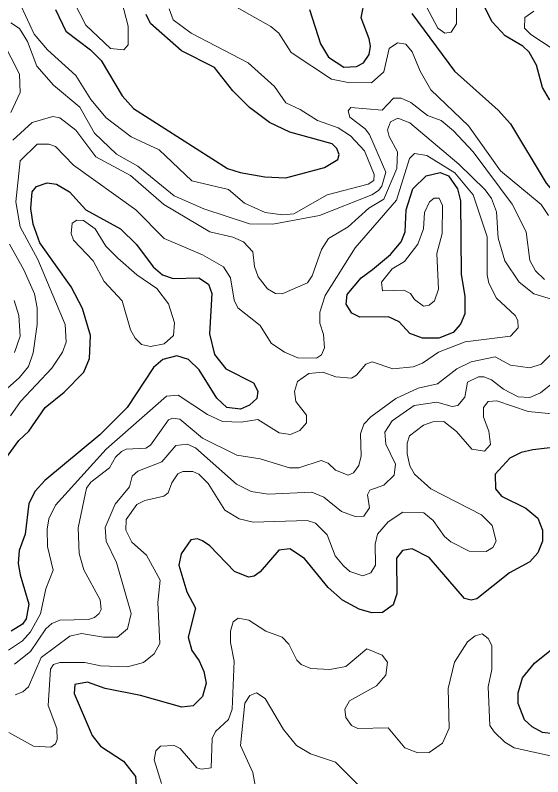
# Model space of a CAD drawing. Extents: x 577 to 602.9, y 7483.8 to 7511.6.
# Drawn here: x 586.775 to 587.677, y 7499.42 to 7500.722 of the extents above; entities that cross this region are included whole.
import ezdxf

# ---------------------------------------------------------------- set-up
doc = ezdxf.new("R2010")
doc.units = 0
doc.header["$LTSCALE"] = 0.032
doc.layers.add('1', color=7, linetype='Continuous', lineweight=25)
doc.layers.add('2', color=7, linetype='Continuous', lineweight=13)

msp = doc.modelspace()

# ---------------------------------------------------------------- linework, layer by layer
at = {"layer": '1'}
for points in [[(587.3105, 7500.6502), (587.3367, 7500.6335), (587.3582, 7500.6343), (587.3701, 7500.6407), (587.3797, 7500.655), (587.3821, 7500.6693), (587.3797, 7500.682), (587.3662, 7500.7178), (587.3725, 7500.7504)], [(587.4528, 7500.725), (587.526, 7500.6264), (587.6007, 7500.5596), (587.6214, 7500.5365), (587.6827, 7500.4347), (587.7009, 7500.4133), (587.7582, 7500.3727), (587.7813, 7500.36), (587.8043, 7500.3536), (587.8154, 7500.3552), (587.8242, 7500.3632), (587.8218, 7500.3886), (587.8091, 7500.4212), (587.79, 7500.4443), (587.7606, 7500.5071), (587.7288, 7500.55), (587.6882, 7500.5779), (587.6763, 7500.5985), (587.666, 7500.6367), (587.6532, 7500.659), (587.6429, 7500.6693), (587.6127, 7500.6868), (587.5904, 7500.7107), (587.5785, 7500.7345)], [(586.8437, 7500.7321), (586.8612, 7500.6948), (586.9034, 7500.6629), (586.9217, 7500.6447), (586.9575, 7500.5842), (586.9773, 7500.5628), (587.138, 7500.4602), (587.1594, 7500.453), (587.2016, 7500.4459), (587.2374, 7500.4443), (587.3034, 7500.4618), (587.3264, 7500.4753), (587.3288, 7500.484), (587.3248, 7500.4944), (587.3169, 7500.5023), (587.2445, 7500.5222), (587.2095, 7500.5389), (587.1753, 7500.5643), (587.1467, 7500.593), (587.1157, 7500.6327), (587.0592, 7500.6614), (587.006, 7500.7083), (586.9988, 7500.7234)], [(587.2779, 7500.7321), (587.297, 7500.6733), (587.3105, 7500.6502)], [(586.7412, 7499.9409), (586.7809, 7499.995), (586.7984, 7500.0109), (586.8262, 7500.0515), (586.8588, 7500.0777), (586.8922, 7500.1119), (586.9018, 7500.135), (586.9034, 7500.1747), (586.8899, 7500.2208), (586.8708, 7500.2574), (586.8171, 7500.333), (586.8056, 7500.3648), (586.8016, 7500.3918), (586.804, 7500.4204), (586.8111, 7500.4292), (586.8294, 7500.4355), (586.8453, 7500.4331), (586.8676, 7500.4204), (586.8954, 7500.3894), (586.9551, 7500.3568), (586.9821, 7500.3298), (587.0107, 7500.2916), (587.0266, 7500.2781), (587.0449, 7500.2717), (587.0887, 7500.2733), (587.1054, 7500.2622), (587.1109, 7500.2463), (587.1069, 7500.1771), (587.1157, 7500.1421), (587.1348, 7500.1175), (587.1825, 7500.0936), (587.1896, 7500.0793), (587.1881, 7500.0666), (587.1753, 7500.0554), (587.1602, 7500.0483), (587.1364, 7500.0515), (587.1197, 7500.0674), (587.0894, 7500.1159), (587.0712, 7500.1334), (587.0513, 7500.1397), (587.0274, 7500.1334), (587.0115, 7500.1198), (586.9662, 7500.0515), (586.9193, 7500.0045), (586.8255, 7499.9266), (586.8088, 7499.9083), (586.7984, 7499.8869), (586.7921, 7499.8344), (586.7817, 7499.8065), (586.7801, 7499.7843), (586.7833, 7499.7652), (586.7984, 7499.7151), (586.7936, 7499.6897), (586.7873, 7499.6809), (586.7682, 7499.669)], [(587.7725, 7499.9918), (587.6596, 7499.9791), (587.6397, 7499.9743), (587.6206, 7499.9648), (587.5952, 7499.937), (587.596, 7499.9123), (587.6063, 7499.8996), (587.6477, 7499.8789), (587.6683, 7499.8622), (587.6763, 7499.8415), (587.6763, 7499.8224), (587.6683, 7499.8026), (587.6548, 7499.7875), (587.6198, 7499.7684), (587.5642, 7499.7238), (587.5546, 7499.7215), (587.5427, 7499.7246), (587.4823, 7499.7946), (587.4536, 7499.8097), (587.4369, 7499.8065), (587.4266, 7499.7938), (587.4274, 7499.7326), (587.421, 7499.7135), (587.4027, 7499.7008), (587.3845, 7499.7), (587.363, 7499.7064), (587.3344, 7499.7215), (587.3097, 7499.7437), (587.2692, 7499.793), (587.2445, 7499.8097), (587.2254, 7499.8073), (587.1936, 7499.77), (587.1833, 7499.7628), (587.1737, 7499.7612), (587.1499, 7499.7708), (587.1077, 7499.8145), (587.095, 7499.8232), (587.0863, 7499.8264), (587.0751, 7499.8248), (587.0584, 7499.801), (587.0545, 7499.7819), (587.068, 7499.7358), (587.0831, 7499.7079), (587.0704, 7499.6586), (587.0767, 7499.6356), (587.0894, 7499.6181), (587.0974, 7499.5998), (587.1014, 7499.5799), (587.095, 7499.5569), (587.0791, 7499.541), (587.06, 7499.5386), (586.9893, 7499.5585), (586.9288, 7499.5704), (586.8986, 7499.5815), (586.8771, 7499.5775), (586.8755, 7499.5624), (586.9066, 7499.4901), (586.9209, 7499.4718), (586.9598, 7499.4463), (586.9805, 7499.4201), (586.9821, 7499.397)], [(587.7137, 7499.4909), (587.6763, 7499.4956), (587.6588, 7499.5052), (587.6453, 7499.5171), (587.6349, 7499.5449), (587.6349, 7499.5632), (587.6421, 7499.5887), (587.6628, 7499.6141), (587.72, 7499.6602)]]:
    msp.add_lwpolyline(points, dxfattribs=at)
msp.add_lwpolyline([(587.3855, 7500.2872), (587.4163, 7500.3131), (587.4346, 7500.3345), (587.4417, 7500.352), (587.4433, 7500.3894), (587.4544, 7500.4252), (587.4775, 7500.4475), (587.5014, 7500.453), (587.5157, 7500.4475), (587.5308, 7500.4252), (587.5363, 7500.4045), (587.5371, 7500.2789), (587.5435, 7500.2415), (587.5435, 7500.2113), (587.5363, 7500.1938), (587.5236, 7500.1795), (587.499, 7500.1699), (587.4711, 7500.1699), (587.4497, 7500.1779), (587.4314, 7500.1978), (587.4131, 7500.2065), (587.3638, 7500.2057), (587.3503, 7500.2129), (587.3407, 7500.228), (587.3423, 7500.2447), (587.3662, 7500.2733)], close=True, dxfattribs=at)
at = {"layer": '2'}
for points in [[(586.8755, 7500.7441), (586.8954, 7500.7051), (586.9376, 7500.6653), (586.9606, 7500.6629), (586.9678, 7500.6717), (586.9678, 7500.7035), (586.9431, 7500.8005)], [(587.4624, 7500.7663), (587.4974, 7500.7003), (587.5093, 7500.6916), (587.5204, 7500.6932), (587.5292, 7500.7075), (587.5292, 7500.7552)], [(587.126, 7500.752), (587.2119, 7500.7027), (587.2254, 7500.6916), (587.2469, 7500.6582), (587.3153, 7500.6129), (587.3439, 7500.6073), (587.3837, 7500.6065), (587.4051, 7500.6256), (587.4139, 7500.6653), (587.4282, 7500.6749), (587.4425, 7500.6725), (587.4536, 7500.6598), (587.4672, 7500.6264), (587.4854, 7500.5946), (587.5499, 7500.5333), (587.6047, 7500.4562), (587.6739, 7500.3982), (587.6866, 7500.3799)], [(586.7849, 7500.7377), (586.8072, 7500.69), (586.8302, 7500.6629)], [(586.8302, 7500.6629), (586.8787, 7500.6192), (586.9042, 7500.5779), (586.9304, 7500.5469), (586.9734, 7500.5143), (587.0211, 7500.492), (587.0767, 7500.4387), (587.1395, 7500.4244), (587.1666, 7500.4005), (587.2024, 7500.3846), (587.2316, 7500.3809), (587.2512, 7500.3825), (587.3081, 7500.4149), (587.3784, 7500.4334), (587.3879, 7500.4397), (587.3884, 7500.4498), (587.3717, 7500.4904), (587.3479, 7500.5158), (587.3272, 7500.5294), (587.2914, 7500.5421), (587.262, 7500.5612), (587.2374, 7500.5723), (587.2183, 7500.6001), (587.1729, 7500.6407), (587.0759, 7500.6916), (587.0449, 7500.7146), (587.0378, 7500.7329)], [(587.7693, 7500.6152), (587.6564, 7500.6892), (587.6453, 7500.7003), (587.6461, 7500.7186), (587.6612, 7500.7289)], [(586.7674, 7500.7091), (586.7825, 7500.6995), (586.796, 7500.6773), (586.8119, 7500.6351), (586.8406, 7500.6025), (586.8851, 7500.5651), (586.9105, 7500.5206), (586.9479, 7500.4848), (586.9845, 7500.4642), (587.0465, 7500.4133), (587.0974, 7500.391), (587.1753, 7500.3656), (587.2151, 7500.3648), (587.2949, 7500.3798), (587.3845, 7500.4148), (587.3961, 7500.4223), (587.4014, 7500.4297), (587.4083, 7500.4535), (587.3805, 7500.5182), (587.3733, 7500.5278), (587.3471, 7500.5476), (587.3439, 7500.5588), (587.3487, 7500.5643), (587.402, 7500.5596), (587.4218, 7500.5803), (587.4346, 7500.5803), (587.4513, 7500.5731), (587.4799, 7500.5508), (587.5029, 7500.5421), (587.5244, 7500.5246), (587.5578, 7500.4888)], [(586.7674, 7500.5556), (586.7833, 7500.5898), (586.7825, 7500.6216), (586.7539, 7500.6773)], [(587.7439, 7500.2208), (587.6612, 7500.2455), (587.6365, 7500.2654), (587.6119, 7500.3019), (587.6007, 7500.3409), (587.5976, 7500.3862), (587.5888, 7500.4085), (587.5785, 7500.4236), (587.5332, 7500.4673), (587.4497, 7500.5381), (587.429, 7500.5461), (587.4163, 7500.5397), (587.4115, 7500.5262), (587.4139, 7500.515), (587.4282, 7500.4888), (587.4274, 7500.4602), (587.4049, 7500.4077), (587.3794, 7500.3923), (587.3439, 7500.36), (587.3105, 7500.3401), (587.2986, 7500.3218), (587.2827, 7500.2765), (587.2747, 7500.2646), (587.231, 7500.2455), (587.2199, 7500.2463), (587.2063, 7500.2542), (587.1904, 7500.2749), (587.1841, 7500.2924), (587.1809, 7500.3178), (587.165, 7500.3345), (587.1467, 7500.3425), (587.1077, 7500.352), (587.029, 7500.3982), (586.9718, 7500.4483), (586.9129, 7500.4801), (586.8787, 7500.5254), (586.8509, 7500.5469), (586.839, 7500.5492), (586.804, 7500.5389), (586.7706, 7500.5087)], [(586.7634, 7499.6364), (586.7873, 7499.6523), (586.8008, 7499.6674), (586.8183, 7499.6984), (586.827, 7499.7413), (586.8398, 7499.7731), (586.8302, 7499.8137), (586.8294, 7499.8431), (586.8326, 7499.8606), (586.8437, 7499.8845), (586.9304, 7499.9799), (587.0338, 7500.0705), (587.0537, 7500.0721), (587.1038, 7500.0395), (587.1292, 7500.0276), (587.161, 7500.026), (587.1896, 7500.0308), (587.2262, 7500.0077), (587.2453, 7500.0053), (587.2612, 7500.0117), (587.2731, 7500.0252), (587.2731, 7500.0379), (587.2548, 7500.0618), (587.2525, 7500.0785), (587.2572, 7500.096), (587.2771, 7500.1095), (587.301, 7500.1119), (587.3232, 7500.1039), (587.3495, 7500.1016), (587.3582, 7500.1063), (587.3741, 7500.1254), (587.3853, 7500.1294), (587.4202, 7500.1175), (587.4552, 7500.1206), (587.4711, 7500.127), (587.4982, 7500.1461), (587.5443, 7500.1636), (587.6214, 7500.1731), (587.6349, 7500.1874), (587.6341, 7500.2002), (587.6294, 7500.2089), (587.5976, 7500.2383), (587.5848, 7500.2638), (587.5817, 7500.2781), (587.5817, 7500.3433), (587.5578, 7500.4149), (587.5266, 7500.4529), (587.4783, 7500.4824), (587.4576, 7500.4856), (587.4489, 7500.4769), (587.4266, 7500.4061), (587.3558, 7500.3242), (587.3049, 7500.2431), (587.2954, 7500.2145), (587.2954, 7500.1954), (587.3018, 7500.1763), (587.3034, 7500.1532), (587.2986, 7500.1413), (587.2898, 7500.1357), (587.258, 7500.1365), (587.235, 7500.1461), (587.2127, 7500.1612), (587.1936, 7500.1914), (587.1554, 7500.2216), (587.1491, 7500.2351), (587.1427, 7500.2733), (587.1308, 7500.2916), (587.095, 7500.3123), (587.0298, 7500.3401), (586.9813, 7500.3894), (586.8748, 7500.4657), (586.8437, 7500.4976), (586.8326, 7500.5015), (586.8127, 7500.5015), (586.7833, 7500.4729), (586.7761, 7500.4029), (586.7833, 7500.36), (586.8135, 7500.3043), (586.8604, 7500.193), (586.862, 7500.1628), (586.8557, 7500.1461), (586.8374, 7500.1183), (586.7841, 7500.0618), (586.7666, 7500.0371)], [(587.5578, 7500.4888), (587.6246, 7500.399), (587.6485, 7500.352), (587.6548, 7500.3027), (587.6644, 7500.2852), (587.6795, 7500.2701)], [(586.765, 7500.3306), (586.7897, 7500.2868), (586.808, 7500.2455), (586.8127, 7500.2216), (586.8127, 7500.193), (586.8056, 7500.1445), (586.7976, 7500.1214)], [(586.7738, 7500.1453), (586.7833, 7500.1731), (586.7809, 7500.2089), (586.773, 7500.2344)], [(587.4258, 7500.0666), (587.464, 7500.0841), (587.4966, 7500.092), (587.53, 7500.1175), (587.5546, 7500.1294), (587.5952, 7500.1381), (587.6214, 7500.1238), (587.6548, 7500.119), (587.6739, 7500.1254), (587.7089, 7500.1604)], [(586.7976, 7500.1214), (586.7825, 7500.1024), (586.7348, 7500.061)], [(587.6962, 7500.0952), (587.6731, 7500.0761), (587.6548, 7500.0682), (587.6349, 7500.0697), (587.6095, 7500.0825), (587.5888, 7500.0984), (587.5761, 7500.1039), (587.5666, 7500.1039), (587.5483, 7500.0944), (587.5435, 7500.069), (587.5316, 7500.0546), (587.522, 7500.053), (587.4958, 7500.0602), (587.4568, 7500.0546), (587.4194, 7500.0284), (587.4067, 7500.0093), (587.4083, 7499.9886), (587.425, 7499.9544), (587.4226, 7499.9354), (587.4051, 7499.9187), (587.3813, 7499.9099), (587.3773, 7499.902), (587.3805, 7499.8797), (587.3709, 7499.8654), (587.3558, 7499.8646), (587.3328, 7499.8733), (587.3026, 7499.898), (587.2819, 7499.9067), (587.2071, 7499.9028), (587.1785, 7499.9075), (587.1531, 7499.9203), (587.0831, 7499.9823), (587.0688, 7499.9886), (587.0497, 7499.9863), (587.0258, 7499.9584), (586.9845, 7499.9425), (586.9749, 7499.9338), (586.9702, 7499.9155), (586.9455, 7499.8861), (586.9288, 7499.8463), (586.9304, 7499.8224), (586.9479, 7499.7859), (586.9734, 7499.6992), (586.967, 7499.673), (586.9495, 7499.6586), (586.9256, 7499.6586), (586.8883, 7499.665), (586.8684, 7499.6602), (586.8191, 7499.6237), (586.7976, 7499.5736), (586.7881, 7499.5648), (586.7746, 7499.56)], [(586.7738, 7499.6125), (586.8008, 7499.634), (586.827, 7499.673), (586.8374, 7499.6817), (586.8509, 7499.6873), (586.9002, 7499.6889), (586.9105, 7499.692), (586.9185, 7499.6992), (586.9217, 7499.7056), (586.9201, 7499.7223), (586.8922, 7499.7739), (586.8843, 7499.8018), (586.8827, 7499.8455), (586.897, 7499.9131), (586.9042, 7499.9234), (586.936, 7499.9481), (586.9463, 7499.9664), (586.9567, 7499.9759), (586.9646, 7499.9799), (586.998, 7499.9815), (587.006, 7499.9871), (587.037, 7500.03), (587.0441, 7500.0332), (587.0561, 7500.0316), (587.095, 7499.999), (587.1539, 7499.9696), (587.1936, 7499.9632), (587.2437, 7499.9481), (587.2596, 7499.9481), (587.2978, 7499.9608), (587.3097, 7499.956), (587.3224, 7499.9441), (587.3439, 7499.9354), (587.3534, 7499.9393), (587.3622, 7499.9521), (587.3662, 7499.9688), (587.3654, 7500.0061), (587.3709, 7500.0228), (587.3829, 7500.0356), (587.4258, 7500.0666)], [(587.693, 7500.0403), (587.6516, 7500.0443), (587.5984, 7500.0626), (587.5833, 7500.0618), (587.5753, 7500.0515), (587.5753, 7500.0348), (587.5848, 7500.0109), (587.5872, 7499.9878), (587.5769, 7499.9767), (587.5554, 7499.9799), (587.5292, 7500.0101), (587.5077, 7500.0276), (587.4886, 7500.0268), (587.4727, 7500.0212), (587.4489, 7500.003), (587.4449, 7499.9902), (587.4449, 7499.9719), (587.4497, 7499.9513), (587.4576, 7499.937), (587.4854, 7499.9123), (587.5721, 7499.8678), (587.5904, 7499.8495), (587.5968, 7499.8224), (587.5912, 7499.8121), (587.5801, 7499.805), (587.5507, 7499.8058), (587.5196, 7499.8217), (587.5085, 7499.8304), (587.4894, 7499.8582), (587.4735, 7499.871), (587.4377, 7499.8725), (587.4123, 7499.8558), (587.394, 7499.8344), (587.39, 7499.8177), (587.3908, 7499.7819), (587.3829, 7499.7684)], [(587.3829, 7499.7684), (587.3694, 7499.7636), (587.3471, 7499.7708), (587.336, 7499.7803), (587.3216, 7499.7978), (587.3081, 7499.8336), (587.2882, 7499.8535), (587.2739, 7499.8582), (587.1817, 7499.8551), (587.1578, 7499.8606), (587.1332, 7499.8757), (587.1046, 7499.9211), (587.0887, 7499.937), (587.0783, 7499.9417), (587.0616, 7499.9417), (587.0529, 7499.9377), (587.0425, 7499.9226), (587.0362, 7499.9051), (587.029, 7499.8996), (586.9964, 7499.8924), (586.9829, 7499.8853), (586.9646, 7499.8598), (586.9638, 7499.8415), (586.9741, 7499.8209), (586.9996, 7499.7986), (587.0227, 7499.7557), (587.0187, 7499.7175), (587.0219, 7499.6475), (587.0123, 7499.63), (586.994, 7499.6149), (586.967, 7499.6078), (586.9209, 7499.6093), (586.8938, 7499.6149), (586.8509, 7499.6149), (586.8406, 7499.6117), (586.835, 7499.6038), (586.831, 7499.5418), (586.8461, 7499.502), (586.8469, 7499.4837), (586.8437, 7499.4758), (586.8358, 7499.4702), (586.8064, 7499.4718), (586.7642, 7499.4956)], [(587.5896, 7499.603), (587.5896, 7499.6443), (587.5833, 7499.6563), (587.5729, 7499.6642), (587.561, 7499.661), (587.5483, 7499.6507), (587.526, 7499.6157), (587.5149, 7499.5704), (587.5165, 7499.5028), (587.5053, 7499.4773), (587.4823, 7499.4614), (587.4632, 7499.4606), (587.4409, 7499.4694), (587.4123, 7499.5036), (587.3606, 7499.502), (587.3495, 7499.5076), (587.3399, 7499.5211), (587.3383, 7499.5354), (587.3463, 7499.5497), (587.3924, 7499.5751), (587.4083, 7499.5934), (587.4115, 7499.6157), (587.402, 7499.6276), (587.3757, 7499.6388), (587.3399, 7499.6085), (587.3129, 7499.603), (587.2803, 7499.6046), (587.2636, 7499.6117), (587.2564, 7499.6189), (587.2429, 7499.6467), (587.231, 7499.6586), (587.2032, 7499.669), (587.1745, 7499.6873), (587.1562, 7499.6912), (587.1475, 7499.6849), (587.1427, 7499.669), (587.1427, 7499.6491), (587.1491, 7499.6173), (587.1459, 7499.5354), (587.1395, 7499.5179), (587.1173, 7499.4972), (587.1117, 7499.4853), (587.1101, 7499.4352), (587.0934, 7499.4328), (587.0855, 7499.4352), (587.0568, 7499.4678), (587.0465, 7499.4734), (587.0234, 7499.4718), (587.0155, 7499.4638), (587.0123, 7499.4487), (587.025, 7499.4082)], [(587.7288, 7499.4471), (587.6278, 7499.4694), (587.6119, 7499.4789), (587.5936, 7499.4964), (587.5864, 7499.5076), (587.5833, 7499.5736), (587.5896, 7499.603)], [(587.1674, 7499.5457), (587.1761, 7499.5585), (587.1873, 7499.5632), (587.2024, 7499.5537), (587.2334, 7499.5004), (587.2556, 7499.4734), (587.2795, 7499.4591), (587.3224, 7499.4447), (587.363, 7499.4042)], [(587.1896, 7499.3803), (587.1809, 7499.4272), (587.1602, 7499.4734), (587.1674, 7499.5457)]]:
    msp.add_lwpolyline(points, dxfattribs=at)
for points in [[(587.4194, 7500.2884), (587.4401, 7500.3011), (587.4632, 7500.3306), (587.4727, 7500.3568), (587.4743, 7500.3846), (587.4831, 7500.4029), (587.491, 7500.4093), (587.4998, 7500.4093), (587.5053, 7500.3966), (587.5045, 7500.3489), (587.4958, 7500.3147), (587.4982, 7500.2534), (587.4918, 7500.2336), (587.4823, 7500.2264), (587.4727, 7500.2248), (587.4576, 7500.2359), (587.4505, 7500.2463), (587.4393, 7500.2518), (587.4027, 7500.251), (587.4012, 7500.2654)], [(586.8915, 7500.3711), (586.9113, 7500.3568), (586.9296, 7500.3274), (586.9503, 7500.3067), (586.9829, 7500.2781), (587.0171, 7500.255), (587.037, 7500.2288), (587.0473, 7500.1962), (587.0457, 7500.1747), (587.0298, 7500.1604), (587.006, 7500.1556), (586.9908, 7500.1588), (586.9797, 7500.1699), (586.9718, 7500.1843), (586.9575, 7500.2336), (586.9272, 7500.267), (586.9081, 7500.3019), (586.8748, 7500.3377), (586.8708, 7500.3489), (586.8724, 7500.3663), (586.8803, 7500.3719)]]:
    msp.add_lwpolyline(points, close=True, dxfattribs=at)

doc.saveas('drawing.dxf')
